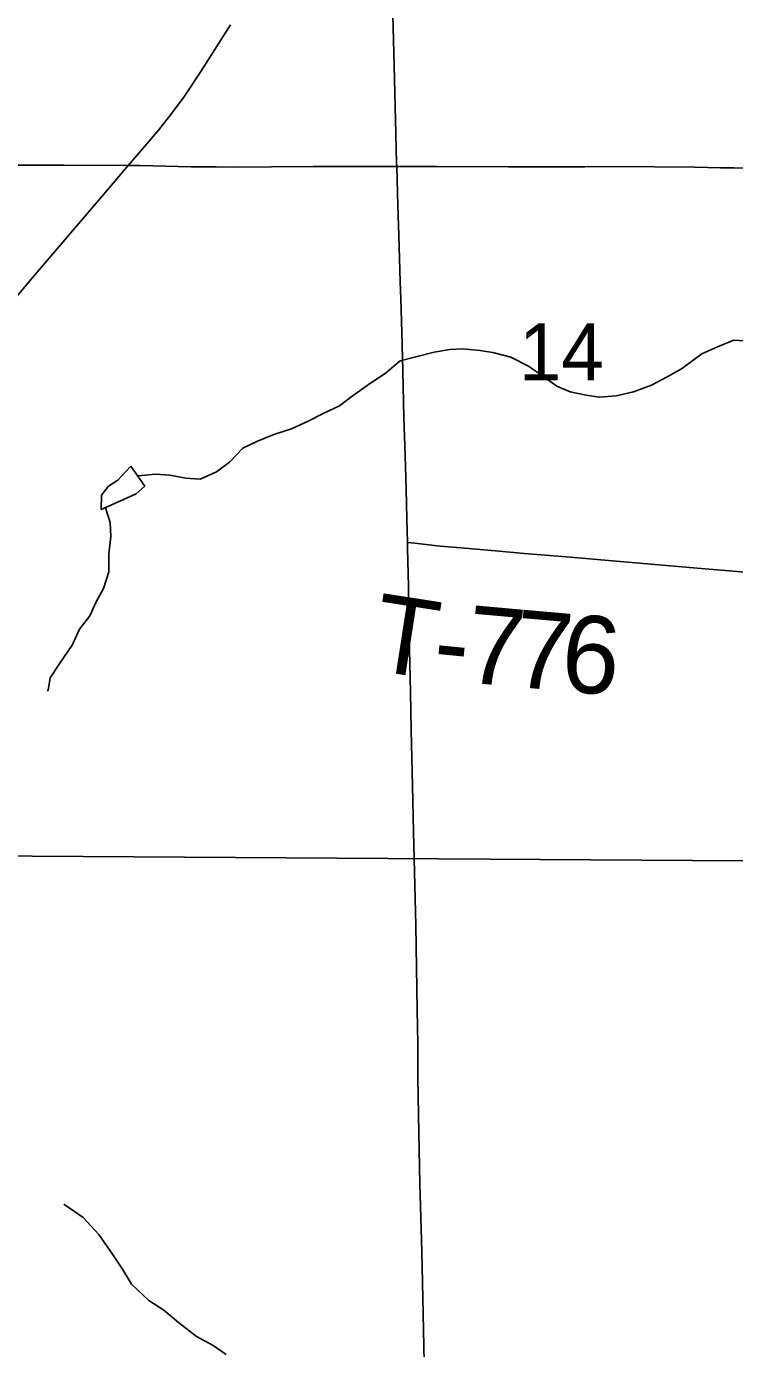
# Model space of a CAD drawing. Extents: x 1874609 to 2204689, y 815661 to 1281160.
# Drawn here: x 2003233 to 2005975, y 1071250 to 1076369 of the extents above; entities that cross this region are included whole.
import ezdxf

# ---------------------------------------------------------------- set-up
doc = ezdxf.new("R2010")
doc.units = 0
for name, color, linetype in [('GM_X_County_Road', 7, 'Continuous'), ('GM_X_Minor_Lake', 7, 'Continuous'), ('GM_X_Minor_River', 7, 'Continuous'), ('GM_X_Section', 7, 'Continuous'), ('GM_X_Section_Text', 7, 'Continuous'), ('GM_X_State_Route', 7, 'Continuous'), ('GM_X_Township_Road', 7, 'Continuous'), ('GM_X_Township_Road_Text', 7, 'Continuous')]:
    doc.layers.add(name, color=color, linetype=linetype)

msp = doc.modelspace()

# ---------------------------------------------------------------- linework, layer by layer
at = {"layer": 'GM_X_County_Road'}
for points in [[(2002951, 1075831.8), (2003377.8, 1075831.5), (2003627.2, 1075830.6)], [(2003627.2, 1075830.6), (2003672.9, 1075830.4), (2003869.8, 1075826.1), (2003968.3, 1075824.9), (2004050.3, 1075824.4), (2004181.4, 1075825.1), (2004345.1, 1075826.5), (2004459.9, 1075826.9), (2004640.4, 1075826.3), (2004666.9, 1075826.4)], [(2004666.9, 1075826.4), (2004821, 1075826.7), (2005099.9, 1075826), (2005280.4, 1075825.4), (2005395.3, 1075825.6), (2005510.1, 1075826.3), (2005821.5, 1075824.4), (2005919.9, 1075821.9), (2005971.9, 1075822)], [(2005971.9, 1075822), (2006149.9, 1075819.5), (2006194.4, 1075818.9)]]:
    msp.add_lwpolyline(points, dxfattribs=at)
at = {"layer": 'GM_X_Minor_Lake'}
for points in [[(2003638, 1074666.1), (2003617.9, 1074646.1), (2003587.7, 1074612.2), (2003551.5, 1074588.4), (2003523.3, 1074554.4), (2003523, 1074498.2), (2003657.8, 1074559.2), (2003691.7, 1074589.5)], [(2003691.7, 1074589.5), (2003638, 1074666.1)]]:
    msp.add_lwpolyline(points, dxfattribs=at)
at = {"layer": 'GM_X_Minor_River'}
for points in [[(2006034.7, 1075150.3), (2005972.6, 1075154.7), (2005908.4, 1075129), (2005848.1, 1075101.3), (2005769.7, 1075043.6), (2005713.4, 1075011.9), (2005653.1, 1074980.2), (2005582.9, 1074954.6), (2005516.7, 1074938.9), (2005450.6, 1074933.3), (2005400.5, 1074941.7), (2005338.5, 1074954.1), (2005286.5, 1074976.5), (2005232.6, 1075015), (2005176.7, 1075053.5), (2005108.8, 1075088), (2005038.8, 1075106.5), (2004988.7, 1075114.9), (2004922.6, 1075121.3), (2004872.5, 1075117.6), (2004812.4, 1075108), (2004740.2, 1075090.4), (2004680, 1075074.7), (2004621.6, 1075024.9), (2004565.3, 1074987.2), (2004494.9, 1074937.5), (2004444.7, 1074899.7), (2004382.4, 1074870), (2004324.1, 1074840.2), (2004259.9, 1074810.6), (2004191.6, 1074788.9), (2004127.4, 1074763.2), (2004071.1, 1074735.5), (2004018.8, 1074681.7), (2003968.5, 1074643.9), (2003906.2, 1074616.2), (2003850.2, 1074620.6), (2003788.1, 1074631), (2003734, 1074635.3), (2003664.4, 1074628.4)], [(2003539.3, 1074505.6), (2003556.8, 1074447.9), (2003560.5, 1074393.7), (2003552.1, 1074325.5), (2003551.7, 1074257.3), (2003531.4, 1074193.2), (2003503, 1074141.2), (2003478.7, 1074087.2), (2003438.4, 1074035.3), (2003410, 1073973.3), (2003359.5, 1073899.3), (2003325.2, 1073847.4), (2003316.9, 1073797.3), (2003312.9, 1073797.3)], [(2004007.1, 1071227.1), (2003956.6, 1071260.9), (2003892.2, 1071296.5), (2003821.5, 1071350.2), (2003765, 1071397.9), (2003706.5, 1071435.6), (2003639.7, 1071499.3), (2003605.2, 1071557.3), (2003566.6, 1071615.2), (2003513.8, 1071691), (2003453.1, 1071756.8), (2003378.4, 1071808.4)]]:
    msp.add_lwpolyline(points, dxfattribs=at)
at = {"layer": 'GM_X_Section'}
for points in [[(2007235.6, 1078533.6), (2007385.1, 1073128.9), (2002074.9, 1073163.8), (2002007.1, 1078496.7)], [(2002074.9, 1073163.8), (2007385.1, 1073128.9), (2007522.5, 1067772.3), (2002208.8, 1067736.9)]]:
    msp.add_lwpolyline(points, close=True, dxfattribs=at)
at = {"layer": 'GM_X_State_Route'}
msp.add_lwpolyline([(2003118, 1075231.9), (2003244.6, 1075382.5), (2003351.1, 1075507.2), (2003511, 1075694.3), (2003627.2, 1075830.6), (2003660, 1075869.1), (2003745.5, 1075968.9), (2003796.7, 1076033.2), (2003845, 1076099.8), (2003909, 1076195.3), (2004023.9, 1076374.8)], dxfattribs=at)
at = {"layer": 'GM_X_Township_Road'}
for points in [[(2004666.9, 1075826.4), (2004666.3, 1075839.6), (2004663.3, 1075954.4), (2004657.3, 1076216.9), (2004651.9, 1076413.8), (2004644.6, 1076643.5), (2004639.5, 1076791.1), (2004636.2, 1076889.4), (2004632.2, 1076987.9), (2004628, 1077037.2), (2004622.8, 1077070.1), (2004618.6, 1077086.4), (2004612.6, 1077102.3), (2004604.5, 1077117.3), (2004594.7, 1077131), (2004562.2, 1077168.5), (2004545.3, 1077188)], [(2004708.1, 1074370.8), (2004706.3, 1074462.8), (2004703.9, 1074577.4), (2004699.2, 1074708.3), (2004694.6, 1074855.7), (2004690.4, 1075036.1), (2004686.8, 1075183.8), (2004683.1, 1075315), (2004680.7, 1075380.6), (2004674.8, 1075560.8), (2004671.3, 1075675.6), (2004669.1, 1075773.9), (2004666.9, 1075826.4)], [(2004708.1, 1074370.8), (2004737.2, 1074367.7), (2004834.7, 1074357.2), (2004916.2, 1074349.7), (2005062.9, 1074336.7), (2005160.7, 1074328.2), (2005339.9, 1074313.6), (2005486.4, 1074300.8), (2005845.1, 1074270.4), (2006015.7, 1074255.6)], [(2004787.3, 1070465.3), (2004785.8, 1070542.5), (2004779.5, 1070804.9), (2004776, 1070985.4), (2004772.7, 1071198.7), (2004767.6, 1071444.8), (2004763.9, 1071625.4), (2004756.9, 1071887.9), (2004752.9, 1072084.7), (2004748.4, 1072298), (2004748.8, 1072429.3), (2004746.2, 1072560.6), (2004740.4, 1072888.8), (2004732, 1073249.8), (2004728.2, 1073430.2), (2004723.3, 1073643.6), (2004720.4, 1073791.2), (2004716.2, 1073955.3), (2004713.8, 1074070), (2004712.1, 1074201), (2004708.5, 1074348.4), (2004708.1, 1074370.8)]]:
    msp.add_lwpolyline(points, dxfattribs=at)

# ---------------------------------------------------------------- texts
at = {"layer": 'GM_X_Section_Text'}
msp.add_text('14', height=221, rotation=0, dxfattribs=at).set_placement((2005139.6, 1074998.4))
at = {"layer": 'GM_X_Township_Road_Text'}
for s, rotation, p in [('T', 351.1665, (2004561.1, 1073878.9)), ('7', 354.8325, (2004926.2, 1073830)), ('7', 355, (2005111.2, 1073813.3)), ('6', 355.0462, (2005295.6, 1073797.1)), ('-', 354.4398, (2004801.4, 1073842.1))]:
    msp.add_text(s, height=300, rotation=rotation, dxfattribs=at).set_placement(p)

doc.saveas('drawing.dxf')
